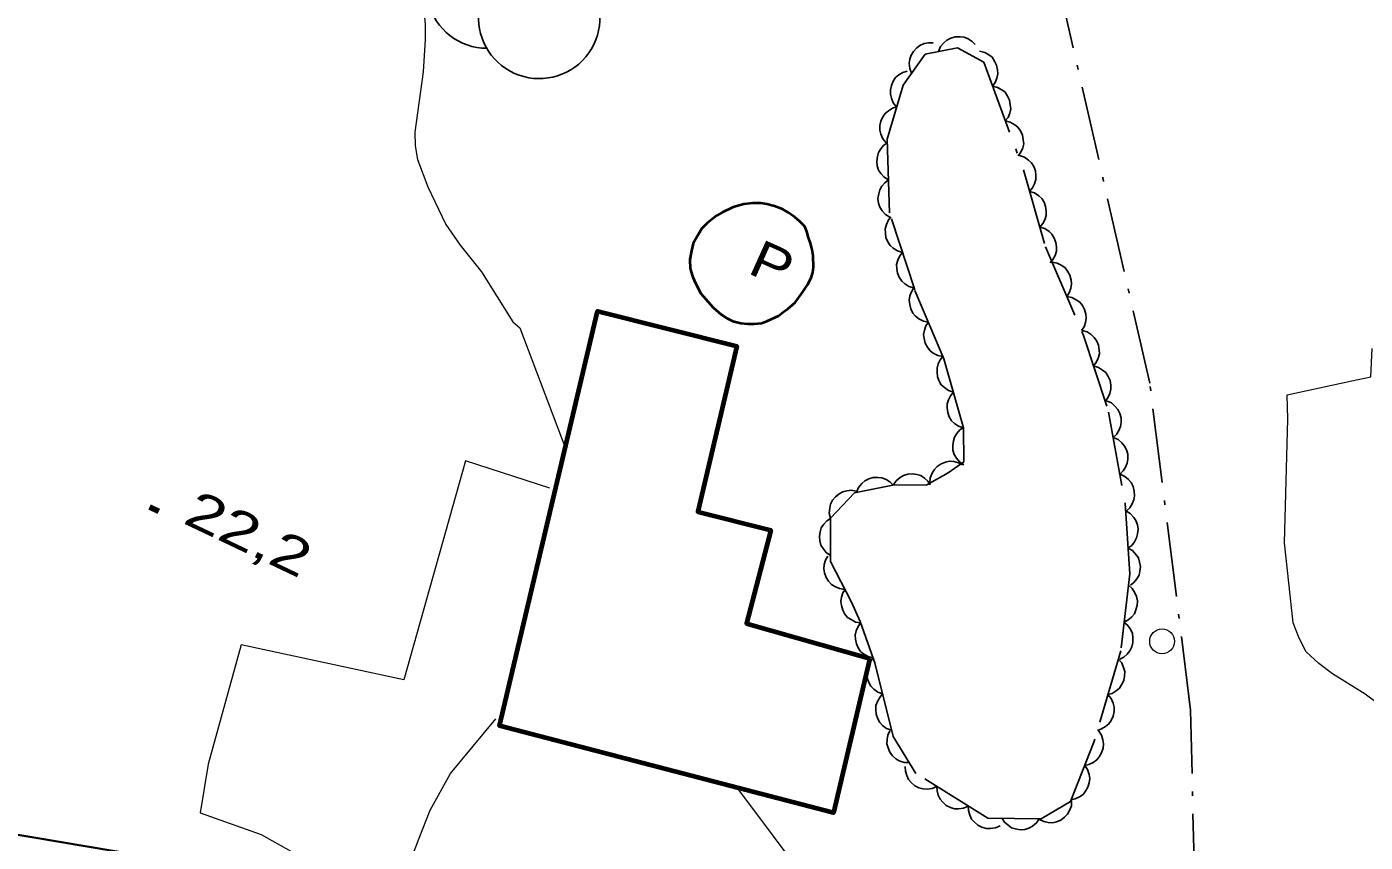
# Model space of a CAD drawing. Extents: x 356765 to 358572, y 5103174 to 5104650.
# Drawn here: x 357454 to 357507.9, y 5103752.9 to 5103785.8 of the extents above; entities that cross this region are included whole.
import ezdxf

# ---------------------------------------------------------------- set-up
doc = ezdxf.new("R2010")
doc.units = 0
doc.header["$LTSCALE"] = 0.6
doc.linetypes.add('DOT_DASHED', pattern=[7.7, 5, -1.2, 0.3, -1.2])
for name, color, linetype, lineweight in [('19', 7, 'Continuous', 13), ('2', 7, 'Continuous', 13), ('22', 7, 'Continuous', 35), ('3', 7, 'Continuous', 140), ('31', 7, 'Continuous', 70), ('36', 7, 'Continuous', 13), ('38', 7, 'Continuous', 40), ('41', 7, 'DOT_DASHED', 25), ('44', 7, 'Continuous', 25)]:
    doc.layers.add(name, color=color, linetype=linetype, lineweight=lineweight)

msp = doc.modelspace()

# ---------------------------------------------------------------- linework, layer by layer
at = {"layer": '19'}
for points in [[(357519.54, 5103748.67), (357518.58, 5103749.8), (357516.92, 5103751.63), (357516.12, 5103752.47), (357515.27, 5103753.23), (357512.97, 5103755.13), (357511.22, 5103756.43), (357507.88, 5103758.91), (357506.57, 5103759.73), (357506.02, 5103760.14), (357505.5, 5103760.62), (357505.22, 5103761.16), (357504.98, 5103761.78), (357504.63, 5103765), (357504.77, 5103769.98), (357504.74, 5103770.97), (357507.34, 5103771.53), (357508.11, 5103771.69), (357508.17, 5103772.83)], [(357475.04, 5103767.21), (357471.65, 5103768.31), (357469.16, 5103759.49), (357462.61, 5103760.9), (357461.29, 5103756.09), (357460.97, 5103754.13), (357463.42, 5103753.25), (357464.61, 5103752.59), (357465.13, 5103752.3), (357465.2, 5103752.07), (357465, 5103751.32)], [(357468.95, 5103750.64), (357469.14, 5103751.43), (357469.79, 5103753.11), (357470.22, 5103754.23), (357471.05, 5103755.71), (357472.87, 5103757.91)]]:
    msp.add_lwpolyline(points, dxfattribs=at)
at = {"layer": '2'}
for points in [[(357469.73, 5103799.22), (357470.2, 5103796.3), (357470.52, 5103792.84), (357470.43, 5103791.44), (357470.31, 5103790.82), (357469.96, 5103789.59), (357469.84, 5103788.95), (357469.8, 5103788.34), (357470.03, 5103785.88), (357470.03, 5103785.28), (357469.94, 5103783.98), (357469.61, 5103781.55), (357469.62, 5103780.99), (357469.71, 5103780.44), (357470.13, 5103779.34), (357470.86, 5103777.83), (357471.43, 5103776.99), (357472.3, 5103775.92), (357473.55, 5103773.9), (357473.84, 5103773.66), (357475.66, 5103768.84)], [(357482.57, 5103755.16), (357485.52, 5103751.21), (357486.35, 5103750.54), (357487.23, 5103749.63), (357487.85, 5103749.11), (357489.87, 5103748.19), (357490.32, 5103748.05), (357490.83, 5103747.97), (357492.48, 5103747.82), (357493.04, 5103747.72), (357495.31, 5103747.18), (357496.29, 5103746.79), (357498.03, 5103745.86), (357498.4, 5103745.71), (357501.03, 5103745.37), (357502.12, 5103745.38), (357503.37, 5103745.47), (357506.25, 5103745.87), (357506.89, 5103745.88), (357507.58, 5103745.87), (357512.58, 5103745.51)]]:
    msp.add_lwpolyline(points, dxfattribs=at)
at = {"layer": '22'}
msp.add_lwpolyline([(357366.39, 5103817.9), (357352.43, 5103801.73), (357349.01, 5103796), (357343.68, 5103784.65), (357339.63, 5103776.15), (357339.17, 5103775.09), (357339.32, 5103774.54), (357339.69, 5103774.25), (357340.1, 5103774.03), (357347.23, 5103771.98), (357356.47, 5103769.58), (357363.96, 5103768.3), (357376.79, 5103766.21), (357395.27, 5103763.01), (357430.46, 5103757.15), (357465, 5103751.32), (357465.88, 5103751.18), (357468.95, 5103750.64), (357513.48, 5103742.84)], dxfattribs=at)
at = {"layer": '3'}
msp.add_line((357458.92, 5103766.45), (357459.28, 5103766.28), dxfattribs=at)
at = {"layer": '31'}
msp.add_lwpolyline([(357487.93, 5103760.34), (357486.47, 5103754.13), (357473.02, 5103757.63), (357476.96, 5103774.34), (357482.58, 5103772.92), (357481, 5103766.25), (357483.95, 5103765.51), (357482.96, 5103761.76), (357487.93, 5103760.34)], close=True, dxfattribs=at)
at = {"layer": '36'}
msp.add_circle((357499.7038, 5103761.0371), 0.5, dxfattribs=at)
at = {"layer": '38'}
msp.add_lwpolyline([(357485.23, 5103775.12), (357485.42, 5103775.4), (357485.57, 5103775.68), (357485.64, 5103775.89), (357485.67, 5103776.11), (357485.65, 5103776.56), (357485.61, 5103776.8), (357485.55, 5103777.08), (357485.47, 5103777.29), (357485.4, 5103777.55), (357485.31, 5103777.75), (357485.11, 5103777.95), (357484.91, 5103778.12), (357484.65, 5103778.31), (357484.41, 5103778.44), (357484.09, 5103778.57), (357483.79, 5103778.64), (357483.54, 5103778.68), (357483.22, 5103778.69), (357482.86, 5103778.65), (357482.43, 5103778.53), (357481.99, 5103778.31), (357481.77, 5103778.19), (357481.39, 5103777.89), (357481.17, 5103777.67), (357481.03, 5103777.43), (357480.82, 5103777.06), (357480.75, 5103776.76), (357480.68, 5103776.41), (357480.7, 5103776.06), (357480.79, 5103775.74), (357480.89, 5103775.52), (357481.13, 5103775.04), (357481.42, 5103774.71), (357481.63, 5103774.48), (357481.94, 5103774.2), (357482.17, 5103774.05), (357482.42, 5103773.93), (357482.74, 5103773.85), (357483.02, 5103773.82), (357483.27, 5103773.83), (357483.57, 5103773.85), (357483.79, 5103773.93), (357484.26, 5103774.15), (357484.46, 5103774.31), (357484.63, 5103774.43), (357484.92, 5103774.68), (357485.23, 5103775.12)], close=True, dxfattribs=at)
at = {"layer": '41'}
msp.add_lwpolyline([(357500.4, 5103746.71), (357501.02, 5103751.09), (357500.85, 5103758.26), (357499.21, 5103771.43), (357492.68, 5103799.99), (357488.85, 5103830.94)], dxfattribs=at)
at = {"layer": '44'}
for points in [[(357490.7, 5103784.79), (357490.78, 5103784.99), (357490.92, 5103785.14), (357491.04, 5103785.25), (357491.2, 5103785.33), (357491.37, 5103785.38), (357491.57, 5103785.38), (357491.73, 5103785.37), (357491.89, 5103785.3), (357492.05, 5103785.2), (357492.18, 5103785.07)], [(357489.61, 5103783.92), (357489.54, 5103784.11), (357489.52, 5103784.32), (357489.54, 5103784.48), (357489.6, 5103784.65), (357489.69, 5103784.8), (357489.83, 5103784.94), (357489.95, 5103785.04), (357490.12, 5103785.11), (357490.3, 5103785.14), (357490.48, 5103785.14)], [(357492.35, 5103784.81), (357492.56, 5103784.76), (357492.73, 5103784.66), (357492.86, 5103784.56), (357492.96, 5103784.41), (357493.04, 5103784.24), (357493.08, 5103784.06), (357493.09, 5103783.89), (357493.05, 5103783.72), (357492.98, 5103783.55), (357492.87, 5103783.4)], [(357489.01, 5103782.56), (357488.88, 5103782.72), (357488.8, 5103782.91), (357488.76, 5103783.07), (357488.76, 5103783.25), (357488.8, 5103783.43), (357488.88, 5103783.6), (357488.97, 5103783.74), (357489.1, 5103783.85), (357489.26, 5103783.95), (357489.44, 5103784)], [(357492.87, 5103783.4), (357493.08, 5103783.35), (357493.25, 5103783.25), (357493.38, 5103783.15), (357493.48, 5103783), (357493.56, 5103782.84), (357493.59, 5103782.65), (357493.61, 5103782.49), (357493.57, 5103782.31), (357493.5, 5103782.14), (357493.39, 5103782)], [(357488.59, 5103781.12), (357488.46, 5103781.28), (357488.38, 5103781.47), (357488.34, 5103781.63), (357488.34, 5103781.81), (357488.38, 5103781.99), (357488.46, 5103782.16), (357488.55, 5103782.3), (357488.68, 5103782.41), (357488.84, 5103782.51), (357489.01, 5103782.56)], [(357493.39, 5103782), (357493.59, 5103781.95), (357493.77, 5103781.84), (357493.9, 5103781.74), (357494, 5103781.6), (357494.08, 5103781.43), (357494.11, 5103781.24), (357494.13, 5103781.08), (357494.09, 5103780.91), (357494.02, 5103780.74), (357493.91, 5103780.59)], [(357488.69, 5103779.62), (357488.51, 5103779.73), (357488.38, 5103779.88), (357488.28, 5103780.02), (357488.23, 5103780.19), (357488.21, 5103780.37), (357488.24, 5103780.56), (357488.28, 5103780.72), (357488.37, 5103780.87), (357488.49, 5103781.01), (357488.63, 5103781.12)], [(357493.96, 5103780.61), (357494.16, 5103780.54), (357494.32, 5103780.42), (357494.45, 5103780.31), (357494.54, 5103780.16), (357494.6, 5103779.99), (357494.62, 5103779.8), (357494.62, 5103779.64), (357494.57, 5103779.47), (357494.49, 5103779.3), (357494.37, 5103779.16)], [(357488.74, 5103778.12), (357488.56, 5103778.23), (357488.43, 5103778.38), (357488.33, 5103778.52), (357488.28, 5103778.69), (357488.26, 5103778.87), (357488.29, 5103779.06), (357488.33, 5103779.22), (357488.42, 5103779.37), (357488.54, 5103779.51), (357488.69, 5103779.62)], [(357494.37, 5103779.16), (357494.57, 5103779.1), (357494.74, 5103778.98), (357494.86, 5103778.87), (357494.95, 5103778.72), (357495.01, 5103778.55), (357495.04, 5103778.36), (357495.04, 5103778.19), (357494.98, 5103778.02), (357494.9, 5103777.86), (357494.78, 5103777.72)], [(357489.25, 5103776.7), (357489.05, 5103776.76), (357488.88, 5103776.87), (357488.75, 5103776.98), (357488.66, 5103777.13), (357488.58, 5103777.3), (357488.56, 5103777.48), (357488.55, 5103777.65), (357488.6, 5103777.82), (357488.67, 5103777.99), (357488.78, 5103778.13)], [(357494.78, 5103777.72), (357494.98, 5103777.66), (357495.15, 5103777.54), (357495.27, 5103777.43), (357495.36, 5103777.28), (357495.43, 5103777.1), (357495.45, 5103776.91), (357495.45, 5103776.75), (357495.4, 5103776.58), (357495.31, 5103776.42), (357495.2, 5103776.28)], [(357489.71, 5103775.28), (357489.51, 5103775.33), (357489.34, 5103775.44), (357489.22, 5103775.55), (357489.12, 5103775.7), (357489.05, 5103775.87), (357489.02, 5103776.06), (357489.01, 5103776.22), (357489.06, 5103776.39), (357489.14, 5103776.56), (357489.25, 5103776.7)], [(357495.28, 5103776.31), (357495.48, 5103776.27), (357495.66, 5103776.17), (357495.8, 5103776.08), (357495.9, 5103775.94), (357495.99, 5103775.78), (357496.04, 5103775.59), (357496.06, 5103775.43), (357496.03, 5103775.26), (357495.96, 5103775.08), (357495.87, 5103774.93)], [(357490.29, 5103773.89), (357490.09, 5103773.93), (357489.91, 5103774.03), (357489.77, 5103774.13), (357489.67, 5103774.26), (357489.58, 5103774.43), (357489.54, 5103774.61), (357489.52, 5103774.78), (357489.55, 5103774.95), (357489.61, 5103775.12), (357489.71, 5103775.27)], [(357495.87, 5103774.93), (357496.07, 5103774.89), (357496.25, 5103774.79), (357496.39, 5103774.7), (357496.5, 5103774.56), (357496.58, 5103774.4), (357496.63, 5103774.21), (357496.65, 5103774.05), (357496.62, 5103773.88), (357496.56, 5103773.7), (357496.46, 5103773.55)], [(357490.88, 5103772.51), (357490.67, 5103772.55), (357490.49, 5103772.65), (357490.36, 5103772.74), (357490.25, 5103772.88), (357490.16, 5103773.05), (357490.12, 5103773.23), (357490.1, 5103773.39), (357490.13, 5103773.57), (357490.19, 5103773.74), (357490.29, 5103773.89)], [(357496.48, 5103773.56), (357496.68, 5103773.5), (357496.85, 5103773.39), (357496.97, 5103773.28), (357497.07, 5103773.13), (357497.14, 5103772.96), (357497.17, 5103772.77), (357497.18, 5103772.61), (357497.13, 5103772.44), (357497.05, 5103772.27), (357496.94, 5103772.13)], [(357491.3, 5103771.07), (357491.1, 5103771.14), (357490.94, 5103771.26), (357490.81, 5103771.37), (357490.72, 5103771.52), (357490.66, 5103771.69), (357490.64, 5103771.88), (357490.64, 5103772.04), (357490.69, 5103772.21), (357490.77, 5103772.38), (357490.89, 5103772.52)], [(357496.94, 5103772.13), (357497.14, 5103772.07), (357497.31, 5103771.96), (357497.44, 5103771.86), (357497.53, 5103771.71), (357497.61, 5103771.54), (357497.64, 5103771.35), (357497.64, 5103771.19), (357497.6, 5103771.02), (357497.52, 5103770.85), (357497.41, 5103770.71)], [(357491.71, 5103769.63), (357491.51, 5103769.7), (357491.35, 5103769.81), (357491.22, 5103769.92), (357491.13, 5103770.08), (357491.07, 5103770.25), (357491.05, 5103770.44), (357491.05, 5103770.6), (357491.1, 5103770.77), (357491.18, 5103770.93), (357491.3, 5103771.07)], [(357497.47, 5103770.72), (357497.66, 5103770.64), (357497.81, 5103770.5), (357497.92, 5103770.38), (357498, 5103770.22), (357498.05, 5103770.04), (357498.05, 5103769.85), (357498.03, 5103769.69), (357497.96, 5103769.53), (357497.87, 5103769.37), (357497.74, 5103769.24)], [(357491.72, 5103768.15), (357491.55, 5103768.27), (357491.42, 5103768.42), (357491.33, 5103768.56), (357491.28, 5103768.73), (357491.27, 5103768.92), (357491.3, 5103769.11), (357491.34, 5103769.26), (357491.44, 5103769.41), (357491.56, 5103769.55), (357491.71, 5103769.65)], [(357497.74, 5103769.24), (357497.93, 5103769.16), (357498.08, 5103769.03), (357498.19, 5103768.9), (357498.27, 5103768.75), (357498.32, 5103768.57), (357498.32, 5103768.38), (357498.3, 5103768.21), (357498.23, 5103768.05), (357498.13, 5103767.9), (357498.01, 5103767.77)], [(357490.35, 5103767.41), (357490.37, 5103767.62), (357490.44, 5103767.81), (357490.52, 5103767.95), (357490.65, 5103768.08), (357490.8, 5103768.18), (357490.98, 5103768.25), (357491.14, 5103768.29), (357491.32, 5103768.28), (357491.5, 5103768.23), (357491.66, 5103768.15)], [(357487.4, 5103767.04), (357487.48, 5103767.23), (357487.61, 5103767.39), (357487.73, 5103767.5), (357487.89, 5103767.58), (357488.07, 5103767.63), (357488.26, 5103767.63), (357488.42, 5103767.62), (357488.59, 5103767.56), (357488.74, 5103767.46), (357488.87, 5103767.33)], [(357488.87, 5103767.33), (357488.99, 5103767.5), (357489.15, 5103767.63), (357489.29, 5103767.72), (357489.46, 5103767.77), (357489.64, 5103767.78), (357489.83, 5103767.75), (357489.99, 5103767.71), (357490.13, 5103767.61), (357490.27, 5103767.49), (357490.37, 5103767.34)], [(357498.01, 5103767.77), (357498.2, 5103767.68), (357498.35, 5103767.55), (357498.46, 5103767.43), (357498.54, 5103767.27), (357498.58, 5103767.09), (357498.59, 5103766.9), (357498.57, 5103766.74), (357498.5, 5103766.58), (357498.4, 5103766.42), (357498.27, 5103766.29)], [(357486.35, 5103766), (357486.3, 5103766.2), (357486.32, 5103766.4), (357486.35, 5103766.56), (357486.43, 5103766.72), (357486.55, 5103766.86), (357486.7, 5103766.98), (357486.84, 5103767.06), (357487.01, 5103767.1), (357487.2, 5103767.12), (357487.37, 5103767.09)], [(357486.35, 5103764.49), (357486.18, 5103764.61), (357486.05, 5103764.77), (357485.96, 5103764.91), (357485.92, 5103765.08), (357485.9, 5103765.26), (357485.93, 5103765.45), (357485.98, 5103765.61), (357486.08, 5103765.76), (357486.2, 5103765.89), (357486.35, 5103765.99)], [(357498.24, 5103766.29), (357498.42, 5103766.18), (357498.56, 5103766.03), (357498.65, 5103765.9), (357498.71, 5103765.73), (357498.74, 5103765.55), (357498.72, 5103765.36), (357498.68, 5103765.2), (357498.59, 5103765.05), (357498.48, 5103764.9), (357498.33, 5103764.79)], [(357486.92, 5103763.13), (357486.71, 5103763.16), (357486.53, 5103763.24), (357486.39, 5103763.33), (357486.27, 5103763.46), (357486.17, 5103763.61), (357486.11, 5103763.8), (357486.08, 5103763.96), (357486.1, 5103764.13), (357486.15, 5103764.31), (357486.24, 5103764.47)], [(357498.33, 5103764.79), (357498.51, 5103764.69), (357498.65, 5103764.54), (357498.75, 5103764.4), (357498.8, 5103764.23), (357498.83, 5103764.05), (357498.81, 5103763.86), (357498.78, 5103763.7), (357498.69, 5103763.55), (357498.57, 5103763.41), (357498.43, 5103763.3)], [(357498.35, 5103763.3), (357498.5, 5103763.16), (357498.61, 5103762.99), (357498.68, 5103762.84), (357498.71, 5103762.67), (357498.7, 5103762.48), (357498.65, 5103762.3), (357498.59, 5103762.15), (357498.47, 5103762.01), (357498.33, 5103761.89), (357498.17, 5103761.81)], [(357487.57, 5103761.78), (357487.36, 5103761.81), (357487.18, 5103761.91), (357487.04, 5103762), (357486.93, 5103762.13), (357486.84, 5103762.29), (357486.79, 5103762.48), (357486.77, 5103762.64), (357486.79, 5103762.82), (357486.85, 5103762.99), (357486.95, 5103763.14)], [(357488.07, 5103760.36), (357487.86, 5103760.42), (357487.69, 5103760.52), (357487.56, 5103760.63), (357487.46, 5103760.77), (357487.39, 5103760.94), (357487.35, 5103761.13), (357487.34, 5103761.29), (357487.38, 5103761.46), (357487.46, 5103761.63), (357487.56, 5103761.78)], [(357498.17, 5103761.81), (357498.33, 5103761.67), (357498.44, 5103761.5), (357498.51, 5103761.35), (357498.53, 5103761.18), (357498.53, 5103760.99), (357498.48, 5103760.81), (357498.41, 5103760.66), (357498.3, 5103760.52), (357498.16, 5103760.4), (357498, 5103760.32)], [(357488.45, 5103758.92), (357488.25, 5103758.99), (357488.09, 5103759.11), (357487.97, 5103759.23), (357487.89, 5103759.38), (357487.83, 5103759.56), (357487.82, 5103759.75), (357487.82, 5103759.91), (357487.88, 5103760.08), (357487.97, 5103760.24), (357488.09, 5103760.37)], [(357497.94, 5103760.33), (357498.08, 5103760.17), (357498.15, 5103759.98), (357498.2, 5103759.82), (357498.19, 5103759.64), (357498.16, 5103759.46), (357498.07, 5103759.29), (357497.99, 5103759.15), (357497.85, 5103759.04), (357497.69, 5103758.94), (357497.52, 5103758.89)], [(357488.81, 5103757.46), (357488.61, 5103757.53), (357488.45, 5103757.65), (357488.33, 5103757.77), (357488.25, 5103757.92), (357488.19, 5103758.1), (357488.18, 5103758.29), (357488.18, 5103758.45), (357488.24, 5103758.62), (357488.33, 5103758.78), (357488.45, 5103758.92)], [(357497.52, 5103758.89), (357497.65, 5103758.73), (357497.73, 5103758.54), (357497.77, 5103758.38), (357497.77, 5103758.21), (357497.73, 5103758.02), (357497.65, 5103757.85), (357497.56, 5103757.71), (357497.43, 5103757.6), (357497.27, 5103757.51), (357497.1, 5103757.45)], [(357489.52, 5103756.15), (357489.31, 5103756.16), (357489.12, 5103756.23), (357488.98, 5103756.3), (357488.85, 5103756.42), (357488.74, 5103756.57), (357488.67, 5103756.75), (357488.62, 5103756.91), (357488.63, 5103757.08), (357488.66, 5103757.26), (357488.74, 5103757.43)], [(357497.14, 5103757.44), (357497.26, 5103757.26), (357497.32, 5103757.07), (357497.35, 5103756.91), (357497.33, 5103756.73), (357497.27, 5103756.55), (357497.17, 5103756.39), (357497.07, 5103756.26), (357496.93, 5103756.16), (357496.76, 5103756.08), (357496.59, 5103756.04)], [(357490.63, 5103755.19), (357490.44, 5103755.11), (357490.24, 5103755.08), (357490.07, 5103755.09), (357489.91, 5103755.14), (357489.74, 5103755.22), (357489.6, 5103755.35), (357489.49, 5103755.47), (357489.42, 5103755.63), (357489.37, 5103755.81), (357489.36, 5103755.99)], [(357496.59, 5103756.04), (357496.7, 5103755.87), (357496.77, 5103755.67), (357496.79, 5103755.51), (357496.77, 5103755.34), (357496.72, 5103755.16), (357496.62, 5103755), (357496.52, 5103754.87), (357496.38, 5103754.77), (357496.21, 5103754.69), (357496.03, 5103754.65)], [(357491.9, 5103754.4), (357491.71, 5103754.32), (357491.51, 5103754.29), (357491.35, 5103754.29), (357491.18, 5103754.34), (357491.01, 5103754.43), (357490.87, 5103754.56), (357490.76, 5103754.68), (357490.69, 5103754.84), (357490.64, 5103755.01), (357490.63, 5103755.19)], [(357493.18, 5103753.61), (357492.99, 5103753.52), (357492.78, 5103753.5), (357492.62, 5103753.5), (357492.45, 5103753.55), (357492.29, 5103753.63), (357492.14, 5103753.76), (357492.03, 5103753.88), (357491.96, 5103754.04), (357491.91, 5103754.22), (357491.9, 5103754.4)], [(357496.06, 5103754.62), (357496.05, 5103754.41), (357495.98, 5103754.22), (357495.9, 5103754.08), (357495.78, 5103753.95), (357495.63, 5103753.84), (357495.45, 5103753.77), (357495.29, 5103753.73), (357495.12, 5103753.74), (357494.94, 5103753.78), (357494.77, 5103753.86)], [(357494.76, 5103753.89), (357494.65, 5103753.72), (357494.49, 5103753.59), (357494.34, 5103753.51), (357494.17, 5103753.46), (357493.99, 5103753.45), (357493.8, 5103753.48), (357493.64, 5103753.53), (357493.5, 5103753.63), (357493.36, 5103753.75), (357493.26, 5103753.9)]]:
    msp.add_lwpolyline(points, dxfattribs=at)
at = {"layer": '44', "linetype": 'DOT_DASHED'}
msp.add_lwpolyline([(357491.71, 5103769.63), (357490.92, 5103772.41), (357489.74, 5103775.2), (357488.73, 5103778.29), (357488.63, 5103781.26), (357489.27, 5103783.44), (357490.16, 5103784.69), (357491.47, 5103784.94), (357492.52, 5103784.36), (357494.15, 5103779.94), (357495.01, 5103776.93), (357496.54, 5103773.36), (357497.55, 5103770.27), (357498.22, 5103766.59), (357498.4, 5103763.76), (357498.04, 5103760.66), (357496.96, 5103756.98), (357496.01, 5103754.59), (357494.83, 5103753.89), (357492.69, 5103753.91), (357489.79, 5103755.72), (357488.87, 5103757.21), (357488.15, 5103760.13), (357487.54, 5103761.84), (357487.19, 5103762.61), (357486.35, 5103764.25), (357486.35, 5103766), (357487.31, 5103767.02), (357488.86, 5103767.33), (357490.23, 5103767.34), (357491.09, 5103767.83), (357491.72, 5103768.26)], close=True, dxfattribs=at)
at = {"layer": '44'}
for centre, start, end in [((357472.5197, 5103787.3655), 44.11537, 269.80396), ((357474.6201, 5103786.1443), 166.93686, 29.62122)]:
    msp.add_arc(centre, 2.4424, start, end, dxfattribs=at)

# ---------------------------------------------------------------- texts
at = {"layer": '3', "width": 1.35}
msp.add_text('22,2   ', height=1.5, rotation=334.619, dxfattribs=at).set_placement((357460.22, 5103765.82))
at = {"layer": '38', "width": 1.2}
msp.add_text('P', height=1.5, rotation=335.78, dxfattribs=at).set_placement((357482.96, 5103775.89))

doc.saveas('drawing.dxf')
